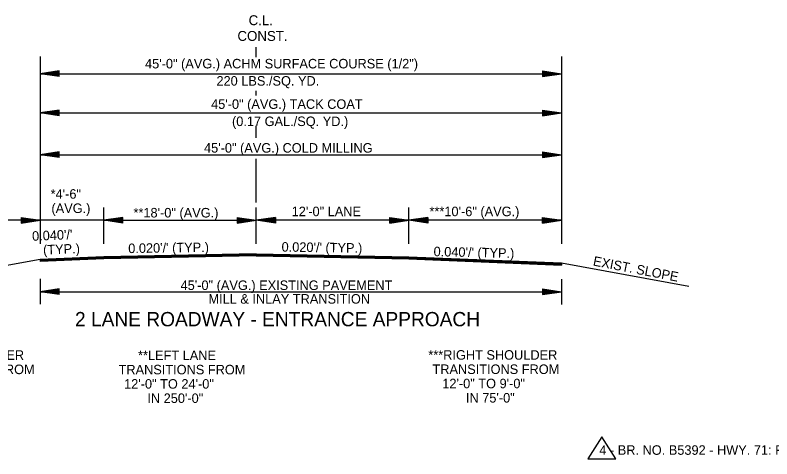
# Model space of a CAD drawing. Extents: x 542112 to 1930787, y -1968972 to 596640.
# Drawn here: x 544304 to 544899, y -1948979 to -1948630 of the extents above; entities that cross this region are included whole.
import ezdxf

# ---------------------------------------------------------------- set-up
doc = ezdxf.new("R2010")
doc.units = 0
doc.layers.add('R_Border', color=7, linetype='Continuous')
doc.layers.add('R_Draft', color=7, linetype='Continuous')

msp = doc.modelspace()

# ---------------------------------------------------------------- linework, layer by layer
at = {"layer": 'R_Border'}
for p, q in [((544765.09, -1948962.2), (544754.05, -1948979.5)), ((544776.13, -1948979.5), (544765.09, -1948962.2)), ((544754.05, -1948979.5), (544776.13, -1948979.5))]:
    msp.add_line(p, q, dxfattribs=at)
at = {"layer": 'R_Draft'}
for p, q in [((544493.3, -1948663.2), (544493.3, -1948655.35)), ((544323.3, -1948662.84), (544323.3, -1948810.28)), ((544733.3, -1948662.84), (544733.3, -1948810.28)), ((544338.42, -1948674.05), (544323.42, -1948676.3)), ((544338.42, -1948674.43), (544325.93, -1948676.3)), ((544338.42, -1948674.81), (544328.51, -1948676.3)), ((544338.42, -1948675.18), (544331.01, -1948676.3)), ((544338.42, -1948678.55), (544338.42, -1948674.05)), ((544718.3, -1948674.05), (544733.3, -1948676.3)), ((544718.3, -1948674.05), (544718.3, -1948678.55)), ((544718.3, -1948674.43), (544730.79, -1948676.3)), ((544718.3, -1948674.81), (544728.21, -1948676.3)), ((544718.3, -1948675.18), (544725.72, -1948676.3)), ((544323.3, -1948676.3), (544733.3, -1948676.3)), ((544338.42, -1948678.55), (544323.42, -1948676.3)), ((544338.42, -1948678.18), (544325.93, -1948676.3)), ((544338.42, -1948677.79), (544328.51, -1948676.3)), ((544338.42, -1948677.42), (544331.01, -1948676.3)), ((544338.42, -1948675.57), (544333.55, -1948676.3)), ((544338.42, -1948677.03), (544333.55, -1948676.3)), ((544338.42, -1948675.95), (544336.05, -1948676.3)), ((544338.42, -1948676.65), (544336.05, -1948676.3)), ((544718.3, -1948675.57), (544723.17, -1948676.3)), ((544718.3, -1948675.95), (544720.67, -1948676.3)), ((544718.3, -1948678.55), (544733.3, -1948676.3)), ((544718.3, -1948677.04), (544723.17, -1948676.3)), ((544718.3, -1948677.79), (544728.21, -1948676.3)), ((544718.3, -1948678.18), (544730.79, -1948676.3)), ((544718.3, -1948677.42), (544725.72, -1948676.3)), ((544718.3, -1948676.65), (544720.67, -1948676.3)), ((544493.3, -1948693.33), (544493.3, -1948689.65)), ((544338.42, -1948704.92), (544323.42, -1948707.17)), ((544338.42, -1948709.42), (544338.42, -1948704.92)), ((544718.3, -1948704.92), (544733.3, -1948707.17)), ((544718.3, -1948704.92), (544718.3, -1948709.42)), ((544323.3, -1948707.17), (544733.3, -1948707.17)), ((544338.42, -1948709.42), (544323.42, -1948707.17)), ((544338.42, -1948705.3), (544325.93, -1948707.17)), ((544338.42, -1948709.05), (544325.93, -1948707.17)), ((544338.42, -1948705.68), (544328.51, -1948707.17)), ((544338.42, -1948708.66), (544328.51, -1948707.17)), ((544338.42, -1948706.05), (544331.01, -1948707.17)), ((544338.42, -1948708.29), (544331.01, -1948707.17)), ((544338.42, -1948706.44), (544333.55, -1948707.17)), ((544338.42, -1948707.9), (544333.55, -1948707.17)), ((544338.42, -1948706.82), (544336.05, -1948707.17)), ((544338.42, -1948707.52), (544336.05, -1948707.17)), ((544718.3, -1948705.3), (544730.79, -1948707.17)), ((544718.3, -1948705.68), (544728.21, -1948707.17)), ((544718.3, -1948706.05), (544725.72, -1948707.17)), ((544718.3, -1948706.44), (544723.17, -1948707.17)), ((544718.3, -1948706.82), (544720.67, -1948707.17)), ((544718.3, -1948709.42), (544733.3, -1948707.17)), ((544718.3, -1948707.91), (544723.17, -1948707.17)), ((544718.3, -1948708.66), (544728.21, -1948707.17)), ((544718.3, -1948709.05), (544730.79, -1948707.17)), ((544718.3, -1948708.29), (544725.72, -1948707.17)), ((544718.3, -1948707.52), (544720.67, -1948707.17)), ((544493.3, -1948726.68), (544493.3, -1948717.38)), ((544323.3, -1948740.1), (544733.3, -1948740.1)), ((544338.42, -1948737.85), (544323.42, -1948740.1)), ((544338.42, -1948742.35), (544323.42, -1948740.1)), ((544338.42, -1948738.23), (544325.93, -1948740.1)), ((544338.42, -1948741.98), (544325.93, -1948740.1)), ((544338.42, -1948738.61), (544328.51, -1948740.1)), ((544338.42, -1948741.59), (544328.51, -1948740.1)), ((544338.42, -1948738.98), (544331.01, -1948740.1)), ((544338.42, -1948741.22), (544331.01, -1948740.1)), ((544338.42, -1948739.37), (544333.55, -1948740.1)), ((544338.42, -1948740.83), (544333.55, -1948740.1)), ((544338.42, -1948739.75), (544336.05, -1948740.1)), ((544338.42, -1948740.45), (544336.05, -1948740.1)), ((544338.42, -1948742.35), (544338.42, -1948737.85)), ((544718.3, -1948737.85), (544733.3, -1948740.1)), ((544718.3, -1948737.85), (544718.3, -1948742.35)), ((544718.3, -1948738.23), (544730.79, -1948740.1)), ((544718.3, -1948738.61), (544728.21, -1948740.1)), ((544718.3, -1948738.98), (544725.72, -1948740.1)), ((544718.3, -1948739.37), (544723.17, -1948740.1)), ((544718.3, -1948739.75), (544720.67, -1948740.1)), ((544718.3, -1948742.35), (544733.3, -1948740.1)), ((544718.3, -1948740.84), (544723.17, -1948740.1)), ((544718.3, -1948741.59), (544728.21, -1948740.1)), ((544718.3, -1948741.98), (544730.79, -1948740.1)), ((544718.3, -1948741.22), (544725.72, -1948740.1)), ((544718.3, -1948740.45), (544720.67, -1948740.1)), ((544493.3, -1948777.55), (544493.3, -1948743.29)), ((544373.3, -1948810.28), (544373.3, -1948781.73)), ((544493.3, -1948810.28), (544493.3, -1948781.73)), ((544613.3, -1948810.28), (544613.3, -1948781.73)), ((544323.3, -1948791.62), (544298.3, -1948791.62)), ((544308.3, -1948789.37), (544323.3, -1948791.62)), ((544308.3, -1948789.37), (544308.3, -1948793.87)), ((544308.3, -1948789.75), (544320.79, -1948791.62)), ((544308.3, -1948790.13), (544318.21, -1948791.62)), ((544308.3, -1948790.51), (544315.72, -1948791.62)), ((544308.3, -1948790.9), (544313.17, -1948791.62)), ((544308.3, -1948791.27), (544310.67, -1948791.62)), ((544308.3, -1948793.87), (544323.3, -1948791.62)), ((544308.3, -1948792.36), (544313.17, -1948791.62)), ((544308.3, -1948793.12), (544318.21, -1948791.62)), ((544308.3, -1948793.5), (544320.79, -1948791.62)), ((544308.3, -1948792.74), (544315.72, -1948791.62)), ((544308.3, -1948791.98), (544310.67, -1948791.62)), ((544373.3, -1948791.62), (544323.3, -1948791.62)), ((544388.3, -1948789.37), (544373.3, -1948791.62)), ((544373.3, -1948791.62), (544493.3, -1948791.62)), ((544388.3, -1948793.87), (544373.3, -1948791.62)), ((544388.3, -1948789.75), (544375.8, -1948791.62)), ((544388.3, -1948793.5), (544375.8, -1948791.62)), ((544388.3, -1948790.13), (544378.38, -1948791.62)), ((544388.3, -1948793.12), (544378.38, -1948791.62)), ((544388.3, -1948790.51), (544380.88, -1948791.62)), ((544388.3, -1948792.74), (544380.88, -1948791.62)), ((544388.3, -1948790.89), (544383.42, -1948791.62)), ((544388.3, -1948792.35), (544383.42, -1948791.62)), ((544388.3, -1948791.27), (544385.93, -1948791.62)), ((544388.3, -1948791.98), (544385.93, -1948791.62)), ((544388.3, -1948793.87), (544388.3, -1948789.37)), ((544478.3, -1948789.37), (544493.3, -1948791.62)), ((544478.3, -1948789.37), (544478.3, -1948793.87)), ((544478.3, -1948789.75), (544490.79, -1948791.62)), ((544478.3, -1948790.13), (544488.21, -1948791.62)), ((544478.3, -1948790.51), (544485.72, -1948791.62)), ((544478.3, -1948790.9), (544483.17, -1948791.62)), ((544478.3, -1948791.27), (544480.67, -1948791.62)), ((544478.3, -1948793.87), (544493.3, -1948791.62)), ((544478.3, -1948792.36), (544483.17, -1948791.62)), ((544478.3, -1948793.12), (544488.21, -1948791.62)), ((544478.3, -1948793.5), (544490.79, -1948791.62)), ((544478.3, -1948792.74), (544485.72, -1948791.62)), ((544478.3, -1948791.98), (544480.67, -1948791.62)), ((544508.3, -1948789.37), (544493.3, -1948791.62)), ((544613.3, -1948791.62), (544493.3, -1948791.62)), ((544508.3, -1948793.87), (544493.3, -1948791.62)), ((544508.3, -1948789.75), (544495.8, -1948791.62)), ((544508.3, -1948793.5), (544495.8, -1948791.62)), ((544508.3, -1948790.13), (544498.38, -1948791.62)), ((544508.3, -1948793.12), (544498.38, -1948791.62)), ((544508.3, -1948790.51), (544500.88, -1948791.62)), ((544508.3, -1948792.74), (544500.88, -1948791.62)), ((544508.3, -1948790.9), (544503.42, -1948791.62)), ((544508.3, -1948792.36), (544503.42, -1948791.62)), ((544508.3, -1948791.27), (544505.93, -1948791.62)), ((544508.3, -1948791.98), (544505.93, -1948791.62)), ((544508.3, -1948789.37), (544508.3, -1948793.87)), ((544598.3, -1948789.37), (544613.3, -1948791.62)), ((544598.3, -1948793.87), (544598.3, -1948789.37)), ((544598.3, -1948789.75), (544610.79, -1948791.62)), ((544598.3, -1948790.13), (544608.21, -1948791.62)), ((544598.3, -1948790.51), (544605.72, -1948791.62)), ((544598.3, -1948790.89), (544603.17, -1948791.62)), ((544598.3, -1948791.27), (544600.67, -1948791.62)), ((544598.3, -1948793.87), (544613.3, -1948791.62)), ((544598.3, -1948792.35), (544603.17, -1948791.62)), ((544598.3, -1948793.12), (544608.21, -1948791.62)), ((544598.3, -1948793.5), (544610.79, -1948791.62)), ((544598.3, -1948792.74), (544605.72, -1948791.62)), ((544598.3, -1948791.98), (544600.67, -1948791.62)), ((544628.3, -1948789.37), (544613.3, -1948791.62)), ((544733.3, -1948791.62), (544613.3, -1948791.62)), ((544628.3, -1948793.87), (544613.3, -1948791.62)), ((544628.3, -1948789.75), (544615.8, -1948791.62)), ((544628.3, -1948793.5), (544615.8, -1948791.62)), ((544628.3, -1948790.13), (544618.38, -1948791.62)), ((544628.3, -1948793.12), (544618.38, -1948791.62)), ((544628.3, -1948790.51), (544620.88, -1948791.62)), ((544628.3, -1948792.74), (544620.88, -1948791.62)), ((544628.3, -1948790.9), (544623.42, -1948791.62)), ((544628.3, -1948792.36), (544623.42, -1948791.62)), ((544628.3, -1948791.27), (544625.93, -1948791.62)), ((544628.3, -1948791.98), (544625.93, -1948791.62)), ((544628.3, -1948789.37), (544628.3, -1948793.87)), ((544718.3, -1948789.37), (544733.3, -1948791.62)), ((544718.3, -1948793.87), (544718.3, -1948789.37)), ((544718.3, -1948789.75), (544730.79, -1948791.62)), ((544718.3, -1948790.13), (544728.21, -1948791.62)), ((544718.3, -1948790.51), (544725.72, -1948791.62)), ((544718.3, -1948790.89), (544723.17, -1948791.62)), ((544718.3, -1948791.27), (544720.67, -1948791.62)), ((544718.3, -1948793.87), (544733.3, -1948791.62)), ((544718.3, -1948792.35), (544723.17, -1948791.62)), ((544718.3, -1948793.12), (544728.21, -1948791.62)), ((544718.3, -1948793.5), (544730.79, -1948791.62)), ((544718.3, -1948792.74), (544725.72, -1948791.62)), ((544718.3, -1948791.98), (544720.67, -1948791.62)), ((544493.3, -1948818.03), (544373.3, -1948820.43)), ((544493.3, -1948818.03), (544613.3, -1948820.43)), ((544323.3, -1948822.43), (544223.23, -1948840.81)), ((544373.3, -1948820.43), (544323.3, -1948822.43)), ((544373.31, -1948820.73), (544323.3, -1948822.73)), ((544373.32, -1948821.03), (544323.3, -1948823.03)), ((544373.32, -1948821.33), (544323.3, -1948823.33)), ((544373.33, -1948821.63), (544323.3, -1948823.63)), ((544373.34, -1948821.93), (544323.3, -1948823.93)), ((544373.35, -1948822.1), (544323.3, -1948824.1)), ((544323.3, -1948822.43), (544323.3, -1948824.1)), ((544493.3, -1948818.33), (544373.31, -1948820.73)), ((544493.31, -1948818.63), (544373.32, -1948821.03)), ((544493.32, -1948818.93), (544373.32, -1948821.33)), ((544493.32, -1948819.23), (544373.33, -1948821.63)), ((544493.33, -1948819.53), (544373.34, -1948821.93)), ((544493.33, -1948819.7), (544373.35, -1948822.1)), ((544493.26, -1948819.7), (544613.25, -1948822.1)), ((544493.27, -1948819.23), (544613.26, -1948821.63)), ((544493.27, -1948819.53), (544613.25, -1948821.93)), ((544493.28, -1948818.93), (544613.27, -1948821.33)), ((544493.29, -1948818.33), (544613.29, -1948820.73)), ((544493.29, -1948818.63), (544613.28, -1948821.03)), ((544613.25, -1948821.93), (544733.3, -1948826.73)), ((544613.25, -1948822.1), (544733.3, -1948826.9)), ((544613.26, -1948821.63), (544733.3, -1948826.43)), ((544613.27, -1948821.33), (544733.3, -1948826.13)), ((544613.28, -1948821.03), (544733.3, -1948825.83)), ((544613.29, -1948820.73), (544733.3, -1948825.53)), ((544613.3, -1948820.43), (544733.3, -1948825.23)), ((544733.3, -1948825.23), (544733.3, -1948826.9)), ((544733.3, -1948825.23), (544833.37, -1948843.61)), ((544323.3, -1948837.64), (544323.3, -1948857.64)), ((544733.3, -1948837.96), (544733.3, -1948857.96)), ((544338.28, -1948845.64), (544323.28, -1948847.89)), ((544338.28, -1948850.14), (544323.28, -1948847.89)), ((544323.3, -1948847.89), (544733.3, -1948847.89)), ((544338.28, -1948846.01), (544325.79, -1948847.89)), ((544338.28, -1948849.76), (544325.79, -1948847.89)), ((544338.28, -1948846.39), (544328.37, -1948847.89)), ((544338.28, -1948849.38), (544328.37, -1948847.89)), ((544338.28, -1948846.77), (544330.87, -1948847.89)), ((544338.28, -1948849), (544330.87, -1948847.89)), ((544338.28, -1948847.15), (544333.41, -1948847.89)), ((544338.28, -1948848.61), (544333.41, -1948847.89)), ((544338.28, -1948847.53), (544335.91, -1948847.89)), ((544338.28, -1948848.24), (544335.91, -1948847.89)), ((544338.28, -1948850.14), (544338.28, -1948845.64)), ((544718.27, -1948845.64), (544733.27, -1948847.89)), ((544718.27, -1948845.64), (544718.27, -1948850.14)), ((544718.27, -1948846.01), (544730.77, -1948847.89)), ((544718.27, -1948846.39), (544728.19, -1948847.89)), ((544718.27, -1948846.77), (544725.69, -1948847.89)), ((544718.27, -1948847.16), (544723.15, -1948847.89)), ((544718.27, -1948847.53), (544720.64, -1948847.89)), ((544718.27, -1948850.14), (544733.27, -1948847.89)), ((544718.27, -1948848.62), (544723.15, -1948847.89)), ((544718.27, -1948849.38), (544728.19, -1948847.89)), ((544718.27, -1948849.76), (544730.77, -1948847.89)), ((544718.27, -1948849), (544725.69, -1948847.89)), ((544718.27, -1948848.24), (544720.64, -1948847.89))]:
    msp.add_line(p, q, dxfattribs=at)

# ---------------------------------------------------------------- texts
for s, height, p in [('C.L.', 7.8, (544487.28, -1948638.09)), ('CONST.', 7.8, (544478.5, -1948650.46)), ('45\'-0" (AVG.) ACHM SURFACE COURSE (1/2")', 7.5, (544405.82, -1948672.13)), ('220 LBS./SQ. YD. ', 7.5, (544461.98, -1948685.68)), ('45\'-0" (AVG.) TACK COAT', 7.5, (544457.76, -1948703.97)), ('(0.17 GAL./SQ. YD.)', 7.5, (544474.21, -1948717.51)), ('45\'-0" (AVG.) COLD MILLING', 7.5, (544452.2, -1948738.43)), ('*4\'-6"', 7.5, (544331.61, -1948774.69)), (' (AVG.)', 7.5, (544329.43, -1948785.94)), ('**18\'-0" (AVG.)', 7.5, (544396.74, -1948789.46)), ('12\'-0" LANE', 7.5, (544521.11, -1948788.45)), ('***10\'-6" (AVG.)', 7.5, (544629.48, -1948788.45)), ('45\'-0" (AVG.) EXISTING PAVEMENT', 7.5, (544433.78, -1948846.56)), ('MILL & INLAY TRANSITION', 7.5, (544455.69, -1948857.29)), ('2 LANE ROADWAY - ENTRANCE APPROACH', 11.25, (544350.78, -1948875.13)), ('*LEFT SHOULDER ', 7.5, (544223.77, -1948901.53)), ('**LEFT LANE ', 7.5, (544400.31, -1948901.72)), ('***RIGHT SHOULDER ', 7.5, (544628.58, -1948901.42)), ('TRANSITIONS FROM ', 7.5, (544219.31, -1948912.78)), ('TRANSITIONS FROM ', 7.5, (544385.01, -1948912.97)), ('TRANSITIONS FROM ', 7.5, (544631.85, -1948912.67)), ('12\'-0" TO 24\'-0" ', 7.5, (544389.35, -1948924.22)), ('12\'-0" TO 9\'-0" ', 7.5, (544639.56, -1948923.92)), ('IN 250\'-0"', 7.5, (544407.66, -1948935.47)), ('IN 75\'-0"', 7.5, (544658.16, -1948935.17)), ('4 - BR. NO. B5392 - HWY. 71: ROADWAY APPROACHES', 7.5, (544763.05, -1948976.29))]:
    msp.add_text(s, height=height, dxfattribs=at).set_placement(p)
for s, rotation, p in [("  0.040'/'", 2.44797, (544311.59, -1948808.11)), (' (TYP.)', 2.44797, (544323.02, -1948818.88)), ("0.020'/' (TYP.)", 0.87191, (544392.66, -1948817.53)), ("0.020'/' (TYP.)", 359.12809, (544513.15, -1948816.3)), ("0.040'/' (TYP.)", 358.68162, (544632.65, -1948819.93)), ('EXIST. SLOPE', 349.11714, (544757.68, -1948827.22))]:
    msp.add_text(s, height=7.5, rotation=rotation, dxfattribs=at).set_placement(p)

doc.saveas('drawing.dxf')
